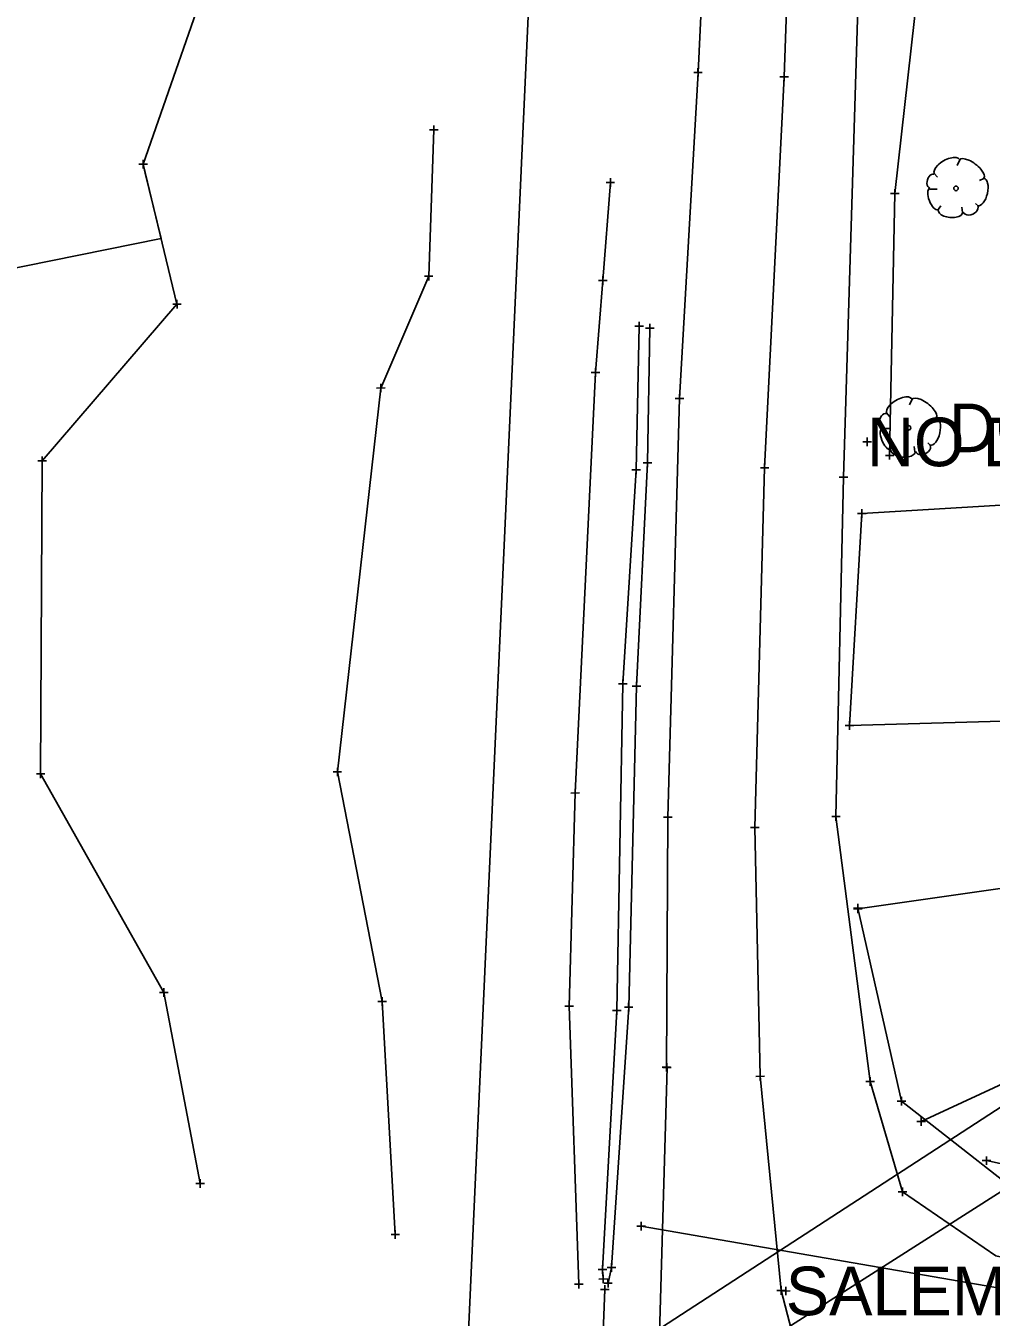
# Model space of a CAD drawing. Extents: x -1 to 1157254, y -1 to 2021979.
# Drawn here: x 1150264.3 to 1150407.3, y 2019736.2 to 2019927.5 of the extents above; entities that cross this region are included whole.
import ezdxf

# ---------------------------------------------------------------- set-up
doc = ezdxf.new("R2010")
doc.units = 0
for name, color, linetype in [('S_BUILDING_ANNOT', 7, 'Continuous'), ('S_CAL_CORNER_ANNOT', 7, 'Continuous'), ('S_CONTOUR_ANNOT', 7, 'Continuous'), ('S_CONTOUR_MINOR', 7, 'Continuous'), ('S_CTL_TABLE', 7, 'Continuous'), ('S_CURB', 7, 'Continuous'), ('S_DRIVEWAY_ANNOT', 7, 'Continuous'), ('S_DROP_INLET_ANNOT', 7, 'Continuous'), ('S_EDGE_BITUMINOUS_ANNOT', 7, 'Continuous'), ('S_EDGE_CONCRETE', 7, 'Continuous'), ('S_EDGE_CONCRETE_ANNOT', 7, 'Continuous'), ('S_FENCE', 7, 'Continuous'), ('S_GAS_PUMP_ISLAND_ANNOT', 7, 'Continuous'), ('S_GATE', 7, 'Continuous'), ('S_GATE_ANNOT', 7, 'Continuous')]:
    doc.layers.add(name, color=color, linetype=linetype)

msp = doc.modelspace()

# ---------------------------------------------------------------- linework, layer by layer
at = {"layer": 'S_BUILDING_ANNOT'}
for p, q in [((1150363.2, 2019920.6), (1150364.47, 2019920.6)), ((1150363.84, 2019919.96), (1150363.83, 2019921.24)), ((1150363.84, 2019920.6), (1150363.84, 2019920.6)), ((1150376.61, 2019919.27), (1150376.6, 2019920.55)), ((1150375.97, 2019919.91), (1150377.24, 2019919.91)), ((1150376.6, 2019919.91), (1150376.6, 2019919.91)), ((1150354.49, 2019883.01), (1150355.76, 2019883.01)), ((1150355.12, 2019882.37), (1150355.12, 2019883.64)), ((1150355.12, 2019883.01), (1150355.12, 2019883.01)), ((1150356.07, 2019882.69), (1150357.34, 2019882.69)), ((1150356.71, 2019882.05), (1150356.7, 2019883.32)), ((1150356.7, 2019882.69), (1150356.7, 2019882.69)), ((1150361.1, 2019871.63), (1150361.09, 2019872.9)), ((1150360.46, 2019872.26), (1150361.73, 2019872.27)), ((1150361.1, 2019872.27), (1150361.1, 2019872.27)), ((1150388.25, 2019865.85), (1150389.52, 2019865.85)), ((1150388.88, 2019865.22), (1150388.88, 2019866.49)), ((1150388.88, 2019865.85), (1150388.88, 2019865.85)), ((1150356.36, 2019862.1), (1150356.35, 2019863.37)), ((1150354.04, 2019861.71), (1150355.31, 2019861.71)), ((1150354.67, 2019861.07), (1150354.67, 2019862.34)), ((1150354.67, 2019861.71), (1150354.67, 2019861.71)), ((1150355.72, 2019862.74), (1150356.99, 2019862.74)), ((1150356.36, 2019862.74), (1150356.36, 2019862.74)), ((1150373.08, 2019862.02), (1150374.35, 2019862.03)), ((1150373.71, 2019861.39), (1150373.71, 2019862.66)), ((1150373.71, 2019862.03), (1150373.71, 2019862.03)), ((1150385.39, 2019859.99), (1150385.39, 2019861.26)), ((1150384.75, 2019860.63), (1150386.03, 2019860.63)), ((1150385.39, 2019860.63), (1150385.39, 2019860.63)), ((1150352.72, 2019829.39), (1150352.72, 2019830.67)), ((1150352.08, 2019830.03), (1150353.36, 2019830.03)), ((1150352.72, 2019830.03), (1150352.72, 2019830.03)), ((1150354.08, 2019829.68), (1150355.36, 2019829.68)), ((1150354.72, 2019829.05), (1150354.72, 2019830.32)), ((1150354.72, 2019829.68), (1150354.72, 2019829.68)), ((1150358.75, 2019810.24), (1150360.03, 2019810.24)), ((1150359.39, 2019809.6), (1150359.39, 2019810.88)), ((1150359.39, 2019810.24), (1150359.39, 2019810.24)), ((1150372.26, 2019808.08), (1150372.25, 2019809.35)), ((1150383.65, 2019810.36), (1150384.92, 2019810.36)), ((1150384.28, 2019809.72), (1150384.28, 2019811)), ((1150384.28, 2019810.36), (1150384.28, 2019810.36)), ((1150371.62, 2019808.71), (1150372.89, 2019808.71)), ((1150372.25, 2019808.71), (1150372.25, 2019808.71)), ((1150353.57, 2019781.48), (1150353.56, 2019782.75)), ((1150351.17, 2019781.63), (1150352.45, 2019781.63)), ((1150351.81, 2019780.99), (1150351.81, 2019782.27)), ((1150351.81, 2019781.63), (1150351.81, 2019781.63)), ((1150352.93, 2019782.11), (1150354.2, 2019782.11)), ((1150353.57, 2019782.11), (1150353.57, 2019782.11)), ((1150358.51, 2019773.22), (1150359.78, 2019773.22)), ((1150358.61, 2019773.18), (1150359.88, 2019773.18)), ((1150359.15, 2019772.58), (1150359.15, 2019773.86)), ((1150359.15, 2019773.22), (1150359.15, 2019773.22)), ((1150359.25, 2019772.54), (1150359.24, 2019773.81)), ((1150359.25, 2019773.18), (1150359.25, 2019773.18)), ((1150372.41, 2019771.86), (1150373.68, 2019771.87)), ((1150373.05, 2019771.23), (1150373.04, 2019772.5)), ((1150373.04, 2019771.87), (1150373.04, 2019771.87)), ((1150388.71, 2019771.1), (1150389.98, 2019771.1)), ((1150389.34, 2019770.46), (1150389.34, 2019771.73)), ((1150389.34, 2019771.1), (1150389.34, 2019771.1)), ((1150406.6, 2019758.74), (1150406.6, 2019760.01)), ((1150405.96, 2019759.37), (1150407.24, 2019759.38)), ((1150406.6, 2019759.37), (1150406.6, 2019759.37)), ((1150393.5, 2019754.76), (1150394.77, 2019754.76)), ((1150394.14, 2019754.13), (1150394.13, 2019755.4)), ((1150394.14, 2019754.76), (1150394.14, 2019754.76)), ((1150355.4, 2019749.03), (1150355.4, 2019750.3)), ((1150354.76, 2019749.66), (1150356.04, 2019749.66)), ((1150355.4, 2019749.66), (1150355.4, 2019749.66)), ((1150349.05, 2019743.23), (1150350.32, 2019743.24)), ((1150349.69, 2019742.6), (1150349.69, 2019743.87)), ((1150349.69, 2019743.24), (1150349.69, 2019743.24)), ((1150349.77, 2019741.2), (1150349.77, 2019742.47)), ((1150350.39, 2019743.54), (1150351.67, 2019743.54)), ((1150351.03, 2019742.9), (1150351.03, 2019744.18)), ((1150351.03, 2019743.54), (1150351.03, 2019743.54)), ((1150349.13, 2019741.83), (1150350.41, 2019741.84)), ((1150349.77, 2019741.84), (1150349.77, 2019741.84)), ((1150349.87, 2019741.2), (1150351.14, 2019741.21)), ((1150350.06, 2019739.64), (1150350.06, 2019740.91)), ((1150350.51, 2019740.57), (1150350.5, 2019741.84)), ((1150350.51, 2019741.2), (1150350.51, 2019741.2)), ((1150376.18, 2019739.5), (1150376.18, 2019740.78)), ((1150376.84, 2019739.43), (1150376.84, 2019740.7)), ((1150349.42, 2019740.27), (1150350.7, 2019740.27)), ((1150350.06, 2019740.27), (1150350.06, 2019740.27)), ((1150375.54, 2019740.14), (1150376.81, 2019740.14)), ((1150376.18, 2019740.14), (1150376.18, 2019740.14)), ((1150376.2, 2019740.06), (1150377.47, 2019740.07)), ((1150376.84, 2019740.07), (1150376.84, 2019740.07))]:
    msp.add_line(p, q, dxfattribs=at)
at = {"layer": 'S_CAL_CORNER_ANNOT'}
msp.add_lwpolyline([(1150827.62, 2020008.19), (1150733.09, 2019947.48), (1150628.16, 2019877.65), (1150500.75, 2019790.99), (1150424.78, 2019737.67), (1150355.4, 2019749.66)], dxfattribs=at)
at = {"layer": 'S_CONTOUR_ANNOT'}
msp.add_lwpolyline([(1150776.08, 2020000.06), (1150711.77, 2019956.26), (1150627.27, 2019900.66), (1150578.77, 2019864.96), (1150479.12, 2019798.68), (1150423.47, 2019764.16), (1150358.5, 2019722.73), (1150313.96, 2019690.01), (1150273.95, 2019661.03), (1150225.64, 2019623.26), (1150033.5, 2019468.9), (1149971.69, 2019423.78), (1149931.59, 2019393.98), (1149688.42, 2019230.92)], dxfattribs=at)
at = {"layer": 'S_CONTOUR_MINOR'}
for points in [[(1150329.05, 2019716.65), (1150339.79, 2019952.91)], [(1150420.46, 2019774.94), (1150330.39, 2019716.45)]]:
    msp.add_lwpolyline(points, dxfattribs=at)
at = {"layer": 'S_CTL_TABLE'}
for p, q in [((1150324.69, 2019911.46), (1150324.69, 2019912.73)), ((1150324.05, 2019912.09), (1150325.33, 2019912.09)), ((1150324.69, 2019912.09), (1150324.69, 2019912.09)), ((1150281, 2019907), (1150282.27, 2019907)), ((1150281.64, 2019906.36), (1150281.64, 2019907.63)), ((1150281.64, 2019907), (1150281.64, 2019907)), ((1150350.22, 2019904.27), (1150351.49, 2019904.27)), ((1150350.86, 2019903.63), (1150350.86, 2019904.91)), ((1150350.86, 2019904.27), (1150350.86, 2019904.27)), ((1150393, 2019902), (1150393, 2019903.27)), ((1150392.37, 2019902.63), (1150393.64, 2019902.64)), ((1150393, 2019902.64), (1150393, 2019902.64)), ((1150323.31, 2019890.39), (1150324.58, 2019890.39)), ((1150323.95, 2019889.76), (1150323.94, 2019891.03)), ((1150323.94, 2019890.39), (1150323.94, 2019890.39)), ((1150349.12, 2019889.75), (1150350.39, 2019889.75)), ((1150349.75, 2019889.11), (1150349.75, 2019890.39)), ((1150349.75, 2019889.75), (1150349.75, 2019889.75)), ((1150286.02, 2019886.24), (1150287.29, 2019886.24)), ((1150286.66, 2019885.6), (1150286.65, 2019886.88)), ((1150286.65, 2019886.24), (1150286.65, 2019886.24)), ((1150348.65, 2019875.51), (1150348.65, 2019876.78)), ((1150316.85, 2019873.2), (1150316.85, 2019874.47)), ((1150348.02, 2019876.14), (1150349.29, 2019876.15)), ((1150348.65, 2019876.14), (1150348.65, 2019876.14)), ((1150316.22, 2019873.83), (1150317.49, 2019873.84)), ((1150316.85, 2019873.83), (1150316.85, 2019873.83)), ((1150266.04, 2019863.04), (1150267.31, 2019863.05)), ((1150266.68, 2019862.41), (1150266.67, 2019863.68)), ((1150266.68, 2019863.04), (1150266.68, 2019863.04)), ((1150391.6, 2019863.85), (1150392.87, 2019863.86)), ((1150392.23, 2019863.22), (1150392.23, 2019864.49)), ((1150392.23, 2019863.85), (1150392.23, 2019863.85)), ((1150387.48, 2019855.25), (1150388.75, 2019855.25)), ((1150388.11, 2019854.61), (1150388.11, 2019855.89)), ((1150388.11, 2019855.25), (1150388.11, 2019855.25)), ((1150385.66, 2019823.84), (1150386.93, 2019823.84)), ((1150385.67, 2019823.85), (1150386.94, 2019823.85)), ((1150386.3, 2019823.22), (1150386.3, 2019824.49)), ((1150386.3, 2019823.21), (1150386.3, 2019824.48)), ((1150386.3, 2019823.85), (1150386.3, 2019823.85)), ((1150386.3, 2019823.84), (1150386.3, 2019823.84)), ((1150266.45, 2019816.03), (1150266.45, 2019817.31)), ((1150310.41, 2019816.32), (1150310.41, 2019817.59)), ((1150265.82, 2019816.67), (1150267.09, 2019816.67)), ((1150266.45, 2019816.67), (1150266.45, 2019816.67)), ((1150309.77, 2019816.95), (1150311.05, 2019816.96)), ((1150310.41, 2019816.95), (1150310.41, 2019816.95)), ((1150345.01, 2019813.83), (1150346.29, 2019813.84)), ((1150345.65, 2019813.2), (1150345.65, 2019814.47)), ((1150345.65, 2019813.84), (1150345.65, 2019813.84)), ((1150386.86, 2019796.68), (1150388.14, 2019796.68)), ((1150386.89, 2019796.76), (1150388.16, 2019796.76)), ((1150387.5, 2019796.04), (1150387.5, 2019797.31)), ((1150387.5, 2019796.68), (1150387.5, 2019796.68)), ((1150387.53, 2019796.13), (1150387.53, 2019797.4)), ((1150387.53, 2019796.76), (1150387.53, 2019796.76)), ((1150284.72, 2019783.66), (1150284.72, 2019784.94)), ((1150284.08, 2019784.3), (1150285.35, 2019784.3)), ((1150284.72, 2019784.3), (1150284.72, 2019784.3)), ((1150316.4, 2019782.96), (1150317.67, 2019782.96)), ((1150317.03, 2019782.32), (1150317.03, 2019783.59)), ((1150317.03, 2019782.96), (1150317.03, 2019782.96)), ((1150344.76, 2019781.62), (1150344.76, 2019782.89)), ((1150344.13, 2019782.26), (1150345.4, 2019782.26)), ((1150344.76, 2019782.26), (1150344.76, 2019782.26)), ((1150393.35, 2019768.19), (1150394.63, 2019768.19)), ((1150393.99, 2019767.55), (1150393.99, 2019768.83)), ((1150393.99, 2019768.19), (1150393.99, 2019768.19)), ((1150396.89, 2019764.52), (1150396.89, 2019765.79)), ((1150396.26, 2019765.15), (1150397.53, 2019765.16)), ((1150396.89, 2019765.16), (1150396.89, 2019765.16)), ((1150289.44, 2019755.97), (1150290.71, 2019755.98)), ((1150290.08, 2019755.34), (1150290.07, 2019756.61)), ((1150290.08, 2019755.98), (1150290.08, 2019755.98)), ((1150318.36, 2019748.45), (1150319.64, 2019748.45)), ((1150319, 2019747.81), (1150319, 2019749.09)), ((1150319, 2019748.45), (1150319, 2019748.45)), ((1150345.55, 2019741.06), (1150346.82, 2019741.06)), ((1150346.18, 2019740.42), (1150346.18, 2019741.7)), ((1150346.18, 2019741.06), (1150346.18, 2019741.06))]:
    msp.add_line(p, q, dxfattribs=at)
at = {"layer": 'S_CURB'}
for p, q in [((1150402.61, 2019907.65), (1150402.23, 2019906.8)), ((1150398.82, 2019905.63), (1150399.32, 2019905.05)), ((1150398.16, 2019903.31), (1150399.28, 2019903.31)), ((1150406.18, 2019904.86), (1150405.52, 2019904.59)), ((1150405.4, 2019900.75), (1150404.94, 2019901.18)), ((1150399.32, 2019900.13), (1150399.79, 2019900.83)), ((1150403, 2019899.86), (1150402.92, 2019900.64)), ((1150395.56, 2019872.17), (1150395.18, 2019871.32)), ((1150391.77, 2019870.16), (1150392.27, 2019869.57)), ((1150399.13, 2019869.38), (1150398.47, 2019869.11)), ((1150391.11, 2019867.83), (1150392.23, 2019867.83)), ((1150392.27, 2019864.66), (1150392.74, 2019865.35)), ((1150395.95, 2019864.38), (1150395.87, 2019865.16)), ((1150398.35, 2019865.27), (1150397.89, 2019865.7))]:
    msp.add_line(p, q, dxfattribs=at)
for centre in [(1150402.06, 2019903.41), (1150395.01, 2019867.93)]:
    msp.add_circle(centre, 0.34, dxfattribs=at)
for centre, major_axis, ratio, start_param, end_param in [((1150400.72, 2019906.61), (1.86, 1.08), 0.471018, 0, 3.141593), ((1150404.37, 2019906.28), (-1.81, 1.36), 0.405113, 3.141593, 6.283186), ((1150398.49, 2019904.49), (0.31, 1.03), 0.646762, 0, 3.141593), ((1150398.79, 2019901.84), (-0.61, 1.6), 0.420543, 6.283185, 9.424777), ((1150405.73, 2019902.88), (0.46, 2.04), 0.482994, 3.141593, 6.283185), ((1150401.25, 2019900.06), (-1.83, 0.19), 0.529943, 0, 3.141593), ((1150404.21, 2019900.36), (1.09, 0.46), 0.711534, 3.141592, 6.283185), ((1150393.67, 2019871.13), (1.86, 1.08), 0.471018, 0, 3.141593), ((1150397.32, 2019870.8), (-1.81, 1.36), 0.405113, 3.141593, 6.283186), ((1150391.44, 2019869.01), (0.31, 1.03), 0.646762, 0, 3.141593), ((1150398.68, 2019867.4), (0.46, 2.04), 0.482994, 3.141593, 6.283185), ((1150391.74, 2019866.36), (-0.61, 1.6), 0.420543, 6.283185, 9.424777), ((1150397.16, 2019864.88), (1.09, 0.46), 0.711534, 3.141592, 6.283185), ((1150394.2, 2019864.58), (-1.83, 0.19), 0.529943, 0, 3.141593)]:
    msp.add_ellipse(centre, major_axis=major_axis, ratio=ratio, start_param=start_param, end_param=end_param, dxfattribs=at)
at = {"layer": 'S_DRIVEWAY_ANNOT'}
for points in [[(1150355.12, 2019883.01), (1150354.67, 2019861.71), (1150352.72, 2019830.03), (1150351.81, 2019781.63), (1150349.69, 2019743.24), (1150349.77, 2019741.84)], [(1150356.7, 2019882.69), (1150356.36, 2019862.74), (1150354.72, 2019829.68), (1150353.57, 2019782.11), (1150351.03, 2019743.54), (1150350.51, 2019741.2)]]:
    msp.add_lwpolyline(points, dxfattribs=at)
at = {"layer": 'S_DROP_INLET_ANNOT'}
msp.add_lwpolyline([(1150350.06, 2019740.27), (1150349.29, 2019721.29)], dxfattribs=at)
at = {"layer": 'S_EDGE_BITUMINOUS_ANNOT'}
for points in [[(1150392.23, 2019863.85), (1150393, 2019902.64), (1150401.24, 2019976.1), (1150403.18, 2020003.81), (1150406.21, 2020040), (1150405.15, 2020071.36), (1150407.31, 2020113.78), (1150409.96, 2020141.44), (1150414.69, 2020171.19), (1150417.52, 2020194.63)], [(1150535.91, 2019916.81), (1150510.52, 2019899.45), (1150486.25, 2019874.27), (1150444.58, 2019859.77), (1150421.06, 2019824.82), (1150386.3, 2019823.84)], [(1150507.19, 2019913.76), (1150469.2, 2019891.46), (1150437.87, 2019875.75), (1150412.82, 2019856.71), (1150388.11, 2019855.25), (1150386.3, 2019823.85)], [(1150319, 2019748.45), (1150317.03, 2019782.96), (1150310.41, 2019816.95), (1150316.85, 2019873.83), (1150323.94, 2019890.39), (1150324.69, 2019912.09)], [(1150566.44, 2019909.47), (1150551.45, 2019892.86), (1150520.27, 2019878.98), (1150503.23, 2019854.16), (1150457.8, 2019837.04), (1150429.69, 2019802.72), (1150387.5, 2019796.68)], [(1150290.08, 2019755.98), (1150284.72, 2019784.3), (1150266.45, 2019816.67), (1150266.68, 2019863.04), (1150286.65, 2019886.24), (1150281.64, 2019907)], [(1150346.18, 2019741.06), (1150344.76, 2019782.26), (1150345.65, 2019813.84), (1150348.65, 2019876.14), (1150349.75, 2019889.75), (1150350.86, 2019904.27)], [(1150582.96, 2019887.8), (1150572.99, 2019871.93), (1150534.64, 2019852.87), (1150516.22, 2019835.63), (1150470.03, 2019817.99), (1150439.32, 2019784.83), (1150396.89, 2019765.16)], [(1150387.53, 2019796.76), (1150393.99, 2019768.19), (1150416.94, 2019750.23)]]:
    msp.add_lwpolyline(points, dxfattribs=at)
at = {"layer": 'S_EDGE_CONCRETE'}
for points in [[(1150429.24, 2019743.04), (1150419.71, 2019742.62), (1150407.94, 2019745.27), (1150394.14, 2019754.76), (1150389.34, 2019771.1), (1150384.28, 2019810.36), (1150385.39, 2019860.63), (1150387.47, 2019928.5), (1150391.21, 2019985.97), (1150394.29, 2020042.93)], [(1150346.64, 2019680.31), (1150352.66, 2019689.86), (1150356.67, 2019699.23), (1150358.67, 2019711.88), (1150358.16, 2019733.74), (1150359.25, 2019773.18), (1150359.15, 2019773.22), (1150359.39, 2019810.24), (1150361.1, 2019872.27), (1150363.84, 2019920.6), (1150367.23, 2019991.63), (1150369.92, 2020040.72)]]:
    msp.add_lwpolyline(points, dxfattribs=at)
at = {"layer": 'S_EDGE_CONCRETE_ANNOT'}
msp.add_lwpolyline([(1150387.9, 2019711.04), (1150379.21, 2019728.38), (1150376.18, 2019740.14), (1150373.04, 2019771.87), (1150372.25, 2019808.71), (1150373.71, 2019862.03), (1150376.6, 2019919.91), (1150379.38, 2019999.35), (1150381.83, 2020040.34)], dxfattribs=at)
at = {"layer": 'S_FENCE'}
msp.add_lwpolyline([(1150830.5, 2020023.61), (1150689.74, 2019932.52), (1150654.37, 2019908.24), (1150454.61, 2019773.54), (1150421.5, 2019756.1), (1150406.6, 2019759.37)], dxfattribs=at)
at = {"layer": 'S_GAS_PUMP_ISLAND_ANNOT'}
msp.add_lwpolyline([(1150255.66, 2020038.3), (1150295.53, 2020016.47), (1150296.79, 2020006.55), (1150298.05, 2019996.63), (1150298.07, 2019994.76), (1150298.21, 2019984.78), (1150298.34, 2019974.79), (1150293.25, 2019940.35), (1150281.64, 2019907), (1150281.96, 2019905.68), (1150284.31, 2019895.96), (1150235.73, 2019886.18)], dxfattribs=at)

# ---------------------------------------------------------------- texts
at = {"layer": 'S_GATE'}
for s, p in [('NO DEFINED DITCH', (1150388.88, 2019862.25)), ('SALEM RD', (1150376.84, 2019736.47))]:
    msp.add_text(s, height=7.2, dxfattribs=at).set_placement(p)
at = {"layer": 'S_GATE_ANNOT'}
msp.add_text('DOUBLE 10" CHINA BERRY', height=7.2, dxfattribs=at).set_placement((1150401.01, 2019864.33))

doc.saveas('drawing.dxf')
